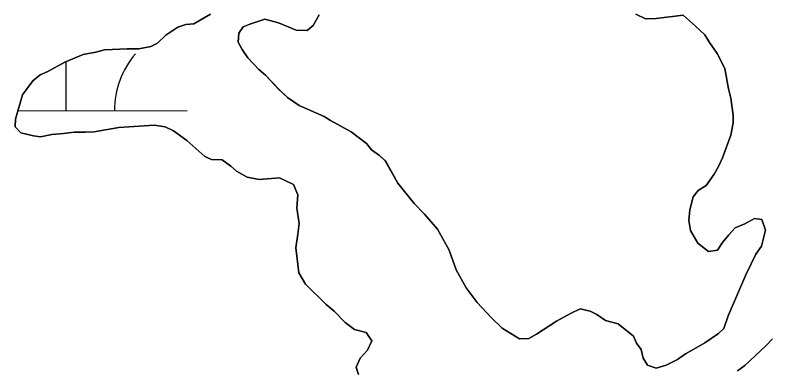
# Model space of a CAD drawing. Extents: x 3161665 to 3199565, y 885729 to 911164.
# Drawn here: x 3172054.5 to 3172366.8, y 907396.7 to 907543.8 of the extents above; entities that cross this region are included whole.
import ezdxf

# ---------------------------------------------------------------- set-up
doc = ezdxf.new("R2010")
doc.units = 0
for name, color, linetype in [('V-SITE-VEGE', 7, 'Continuous'), ('V-TOPO-SHOR', 7, 'Continuous'), ('V-WETL-SWMP', 7, 'Continuous')]:
    doc.layers.add(name, color=color, linetype=linetype)

msp = doc.modelspace()

# ---------------------------------------------------------------- linework, layer by layer
at = {"layer": 'V-SITE-VEGE'}
for p, q in [((3172128.39, 907540.23), (3172135.2, 907544.19)), ((3172157.74, 907542.07), (3172151.54, 907540.1)), ((3172163.32, 907540.64), (3172157.74, 907542.07)), ((3172180.1, 907543.94), (3172177.68, 907539.56)), ((3172315, 907542.19), (3172311.02, 907544.21)), ((3172319.39, 907542.36), (3172315, 907542.19)), ((3172330.58, 907543.7), (3172319.39, 907542.36)), ((3172335.74, 907539.28), (3172330.58, 907543.7)), ((3172116.79, 907535.51), (3172121.8, 907538.87)), ((3172121.8, 907538.87), (3172125, 907539.85)), ((3172125, 907539.85), (3172128.39, 907540.23)), ((3172148.74, 907538.92), (3172146.93, 907536.34)), ((3172151.54, 907540.1), (3172148.74, 907538.92)), ((3172170.69, 907537.6), (3172163.32, 907540.64)), ((3172177.68, 907539.56), (3172175.27, 907537.38)), ((3172339.51, 907535.66), (3172335.74, 907539.28)), ((3172113.38, 907532.14), (3172116.79, 907535.51)), ((3172146.93, 907536.34), (3172146.71, 907532.55)), ((3172175.27, 907537.38), (3172170.69, 907537.6)), ((3172341.49, 907532.46), (3172339.51, 907535.66)), ((3172146.71, 907532.55), (3172148.29, 907529.54)), ((3172344.66, 907527.85), (3172341.49, 907532.46)), ((3172087.81, 907528.49), (3172091.41, 907529.46)), ((3172091.41, 907529.46), (3172100.79, 907529.81)), ((3172100.79, 907529.81), (3172105.58, 907529.78)), ((3172105.58, 907529.78), (3172110.58, 907530.75)), ((3172110.58, 907530.75), (3172113.38, 907532.14)), ((3172148.29, 907529.54), (3172150.67, 907526.14)), ((3172075.02, 907524.37), (3172082.62, 907527.52)), ((3172082.62, 907527.52), (3172087.81, 907528.49)), ((3172150.67, 907526.14), (3172155.23, 907521.32)), ((3172347.82, 907521.65), (3172344.66, 907527.85)), ((3172068.01, 907520.41), (3172075.02, 907524.37)), ((3172064.81, 907519.03), (3172068.01, 907520.41)), ((3172155.23, 907521.32), (3172158.01, 907518.91)), ((3172349.37, 907513.26), (3172347.82, 907521.65)), ((3172061.8, 907516.66), (3172064.81, 907519.03)), ((3172158.01, 907518.91), (3172163.56, 907513.09)), ((3172057.58, 907510.89), (3172061.8, 907516.66)), ((3172054.73, 907500.73), (3172057.58, 907510.89)), ((3172163.56, 907513.09), (3172167.14, 907509.68)), ((3172350.34, 907509.46), (3172349.37, 907513.26)), ((3172167.14, 907509.68), (3172171.91, 907506.46)), ((3172351.3, 907502.47), (3172350.34, 907509.46)), ((3172171.91, 907506.46), (3172182.27, 907501.81)), ((3172182.27, 907501.81), (3172184.85, 907500.21)), ((3172351.28, 907499.28), (3172351.3, 907502.47)), ((3172054.51, 907497.54), (3172054.73, 907500.73)), ((3172111.99, 907498.22), (3172097.42, 907497.3)), ((3172116.58, 907497.59), (3172111.99, 907498.22)), ((3172184.85, 907500.21), (3172193.4, 907495.57)), ((3172350.26, 907494.09), (3172351.28, 907499.28)), ((3172056.89, 907495.13), (3172054.51, 907497.54)), ((3172062.08, 907493.9), (3172056.89, 907495.13)), ((3172078.85, 907495.41), (3172074.46, 907494.83)), ((3172083.64, 907495.38), (3172078.85, 907495.41)), ((3172087.23, 907495.56), (3172083.64, 907495.38)), ((3172097.42, 907497.3), (3172087.23, 907495.56)), ((3172119.96, 907495.98), (3172116.58, 907497.59)), ((3172125.53, 907491.95), (3172119.96, 907495.98)), ((3172193.4, 907495.57), (3172199.76, 907490.74)), ((3172065.07, 907493.49), (3172062.08, 907493.9)), ((3172069.66, 907494.46), (3172065.07, 907493.49)), ((3172074.46, 907494.83), (3172069.66, 907494.46)), ((3172132.88, 907485.33), (3172125.53, 907491.95)), ((3172346.81, 907484.73), (3172350.26, 907494.09)), ((3172199.76, 907490.74), (3172201.74, 907488.14)), ((3172201.74, 907488.14), (3172205.12, 907485.72)), ((3172205.12, 907485.72), (3172207.5, 907483.51)), ((3172135.66, 907484.11), (3172132.88, 907485.33)), ((3172140.05, 907483.89), (3172135.66, 907484.11)), ((3172143.63, 907481.28), (3172140.05, 907483.89)), ((3172207.5, 907483.51), (3172212.64, 907474.31)), ((3172345.2, 907481.15), (3172346.81, 907484.73)), ((3172146.01, 907479.27), (3172143.63, 907481.28)), ((3172150.39, 907476.85), (3172146.01, 907479.27)), ((3172343.39, 907477.97), (3172345.2, 907481.15)), ((3172155.38, 907475.82), (3172150.39, 907476.85)), ((3172163.76, 907476.57), (3172155.38, 907475.82)), ((3172169.53, 907473.75), (3172163.76, 907476.57)), ((3172340.16, 907473.39), (3172343.39, 907477.97)), ((3172171.31, 907469.55), (3172169.53, 907473.75)), ((3172212.64, 907474.31), (3172219.38, 907465.88)), ((3172336.76, 907471.22), (3172340.16, 907473.39)), ((3172334.75, 907468.63), (3172336.76, 907471.22)), ((3172170.88, 907463.96), (3172171.31, 907469.55)), ((3172333.32, 907463.25), (3172334.75, 907468.63)), ((3172171.84, 907457.57), (3172170.88, 907463.96)), ((3172219.38, 907465.88), (3172223.75, 907461.47)), ((3172223.75, 907461.47), (3172229.1, 907455.26)), ((3172332.9, 907458.87), (3172333.32, 907463.25)), ((3172171.41, 907453.18), (3172171.84, 907457.57)), ((3172333.67, 907454.67), (3172332.9, 907458.87)), ((3172356.04, 907457.54), (3172352.04, 907455.77)), ((3172360.04, 907459.71), (3172356.04, 907457.54)), ((3172363.04, 907459.3), (3172360.04, 907459.71)), ((3172364.61, 907454.9), (3172363.04, 907459.3)), ((3172229.1, 907455.26), (3172233.84, 907446.65)), ((3172336.64, 907449.47), (3172333.67, 907454.67)), ((3172352.04, 907455.77), (3172349.43, 907452.99)), ((3172362.97, 907448.32), (3172364.61, 907454.9)), ((3172170.58, 907447.6), (3172171.41, 907453.18)), ((3172349.43, 907452.99), (3172346.82, 907449.81)), ((3172341.01, 907446.05), (3172336.64, 907449.47)), ((3172346.82, 907449.81), (3172344.8, 907446.63)), ((3172360.56, 907444.94), (3172362.97, 907448.32)), ((3172171.72, 907437.21), (3172170.58, 907447.6)), ((3172233.84, 907446.65), (3172236.79, 907438.45)), ((3172344.8, 907446.63), (3172341.01, 907446.05)), ((3172356.52, 907436.38), (3172360.56, 907444.94)), ((3172174.49, 907432.61), (3172171.72, 907437.21)), ((3172236.79, 907438.45), (3172240.94, 907431.04)), ((3172349.24, 907419.46), (3172356.52, 907436.38)), ((3172183.03, 907424.18), (3172174.49, 907432.61)), ((3172240.94, 907431.04), (3172245.5, 907425.03)), ((3172186.4, 907421.37), (3172183.03, 907424.18)), ((3172245.5, 907425.03), (3172251.45, 907418.61)), ((3172190.97, 907416.75), (3172186.4, 907421.37)), ((3172278.19, 907417.26), (3172283.99, 907420.42)), ((3172283.99, 907420.42), (3172287.99, 907422.4)), ((3172287.99, 907422.4), (3172292.18, 907421.38)), ((3172292.18, 907421.38), (3172294.96, 907419.96)), ((3172294.96, 907419.96), (3172298.54, 907417.55)), ((3172251.45, 907418.61), (3172255.82, 907414.39)), ((3172269.97, 907411.92), (3172278.19, 907417.26)), ((3172298.54, 907417.55), (3172303.72, 907416.12)), ((3172347.42, 907414.28), (3172349.24, 907419.46)), ((3172194.74, 907413.74), (3172190.97, 907416.75)), ((3172199.52, 907412.51), (3172194.74, 907413.74)), ((3172255.82, 907414.39), (3172262.98, 907409.96)), ((3172303.72, 907416.12), (3172310.08, 907411.1)), ((3172345.21, 907412.1), (3172347.42, 907414.28)), ((3172201.9, 907409.11), (3172199.52, 907412.51)), ((3172266.77, 907410.14), (3172269.97, 907411.92)), ((3172310.08, 907411.1), (3172311.26, 907408.1)), ((3172339.6, 907408.34), (3172345.21, 907412.1)), ((3172200.08, 907405.32), (3172201.9, 907409.11)), ((3172262.98, 907409.96), (3172266.77, 907410.14)), ((3172311.26, 907408.1), (3172313.24, 907405.49)), ((3172336, 907406.16), (3172339.6, 907408.34)), ((3172367.55, 907409.98), (3172364.74, 907407)), ((3172197.07, 907401.95), (3172200.08, 907405.32)), ((3172313.24, 907405.49), (3172314.02, 907401.89)), ((3172331.59, 907403.79), (3172336, 907406.16)), ((3172364.74, 907407), (3172356.11, 907398.87)), ((3172195.46, 907398.17), (3172197.07, 907401.95)), ((3172314.02, 907401.89), (3172315.8, 907399.09)), ((3172323.58, 907399.05), (3172328.19, 907401.42)), ((3172328.19, 907401.42), (3172331.59, 907403.79)), ((3172196.44, 907395.17), (3172195.46, 907398.17)), ((3172315.8, 907399.09), (3172319.39, 907397.87)), ((3172319.39, 907397.87), (3172323.58, 907399.05)), ((3172356.11, 907398.87), (3172353.11, 907396.69))]:
    msp.add_line(p, q, dxfattribs=at)
at = {"layer": 'V-TOPO-SHOR'}
for points in [[(3172135.2, 907544.19), (3172128.39, 907540.23), (3172125, 907539.85), (3172121.8, 907538.87), (3172116.79, 907535.51), (3172113.38, 907532.14), (3172110.58, 907530.75), (3172105.58, 907529.78), (3172100.79, 907529.81), (3172091.41, 907529.46), (3172087.81, 907528.49), (3172082.62, 907527.52), (3172075.02, 907524.37), (3172068.01, 907520.41), (3172064.81, 907519.03), (3172061.8, 907516.66), (3172057.58, 907510.89), (3172054.73, 907500.73)], [(3172349.24, 907419.46), (3172347.42, 907414.28), (3172345.21, 907412.1), (3172339.6, 907408.34), (3172336, 907406.16), (3172331.59, 907403.79), (3172328.19, 907401.42), (3172323.58, 907399.05), (3172319.39, 907397.87), (3172315.8, 907399.09), (3172314.02, 907401.89), (3172313.24, 907405.49), (3172311.26, 907408.1), (3172310.08, 907411.1), (3172303.72, 907416.12), (3172298.54, 907417.55), (3172294.96, 907419.96), (3172292.18, 907421.38), (3172287.99, 907422.4), (3172283.99, 907420.42), (3172278.19, 907417.26), (3172269.97, 907411.92), (3172266.77, 907410.14), (3172262.98, 907409.96), (3172255.82, 907414.39), (3172251.45, 907418.61), (3172245.5, 907425.03), (3172240.94, 907431.04), (3172236.79, 907438.45), (3172233.84, 907446.65), (3172229.1, 907455.26), (3172223.75, 907461.47), (3172219.38, 907465.88), (3172212.64, 907474.31), (3172207.5, 907483.51), (3172205.12, 907485.72), (3172201.74, 907488.14), (3172199.76, 907490.74), (3172193.4, 907495.57), (3172184.85, 907500.2), (3172182.26, 907501.81), (3172171.91, 907506.46), (3172167.14, 907509.68), (3172163.56, 907513.09), (3172158.01, 907518.91), (3172155.23, 907521.32), (3172150.67, 907526.14), (3172148.29, 907529.54), (3172146.71, 907532.55), (3172146.93, 907536.34), (3172148.74, 907538.92), (3172151.54, 907540.1), (3172157.74, 907542.07), (3172163.32, 907540.64), (3172170.69, 907537.6), (3172175.27, 907537.38), (3172177.68, 907539.56), (3172180.1, 907543.94)], [(3172311.02, 907544.21), (3172315, 907542.19), (3172319.39, 907542.36), (3172330.58, 907543.7), (3172335.74, 907539.28), (3172339.51, 907535.66), (3172341.49, 907532.46), (3172344.66, 907527.85), (3172347.82, 907521.65), (3172349.37, 907513.26), (3172350.34, 907509.46), (3172351.3, 907502.47), (3172351.28, 907499.28), (3172350.26, 907494.09), (3172346.81, 907484.73), (3172345.2, 907481.15), (3172343.38, 907477.97), (3172340.16, 907473.39), (3172336.76, 907471.22), (3172334.75, 907468.63), (3172333.32, 907463.25), (3172332.9, 907458.87), (3172333.67, 907454.67), (3172336.64, 907449.47), (3172341.01, 907446.05), (3172344.8, 907446.63), (3172346.82, 907449.81), (3172349.43, 907452.99), (3172352.04, 907455.77), (3172356.04, 907457.54), (3172360.04, 907459.71), (3172363.04, 907459.3), (3172364.61, 907454.9), (3172362.97, 907448.32), (3172360.56, 907444.94), (3172356.52, 907436.38), (3172349.24, 907419.46)], [(3172054.73, 907500.73), (3172054.51, 907497.54), (3172056.89, 907495.13), (3172062.08, 907493.9), (3172065.07, 907493.49), (3172069.66, 907494.46), (3172074.46, 907494.83), (3172078.85, 907495.41), (3172083.64, 907495.38), (3172087.23, 907495.56), (3172097.42, 907497.3), (3172111.99, 907498.22), (3172116.58, 907497.59), (3172119.96, 907495.98), (3172125.53, 907491.95), (3172132.88, 907485.33), (3172135.66, 907484.11), (3172140.05, 907483.89), (3172143.63, 907481.28), (3172146.01, 907479.27), (3172150.39, 907476.85), (3172155.38, 907475.82), (3172163.76, 907476.57), (3172169.53, 907473.75), (3172171.31, 907469.55), (3172170.88, 907463.96), (3172171.84, 907457.57), (3172171.41, 907453.18), (3172170.58, 907447.6), (3172171.72, 907437.21), (3172174.49, 907432.61), (3172183.03, 907424.18), (3172186.4, 907421.37), (3172190.97, 907416.75), (3172194.74, 907413.74), (3172199.52, 907412.51), (3172201.9, 907409.11), (3172200.08, 907405.32), (3172197.07, 907401.95), (3172195.46, 907398.17), (3172196.44, 907395.17)], [(3172353.11, 907396.69), (3172356.11, 907398.87), (3172364.74, 907407), (3172367.55, 907409.98)]]:
    msp.add_lwpolyline(points, dxfattribs=at)
at = {"layer": 'V-WETL-SWMP'}
for p, q in [((3172075.61, 907504.32), (3172075.67, 907524.64)), ((3172055.75, 907504.38), (3172125.61, 907504.18))]:
    msp.add_line(p, q, dxfattribs=at)
for points in [[(3172054.73, 907500.73), (3172057.58, 907510.89), (3172061.8, 907516.66), (3172064.81, 907519.03), (3172068.01, 907520.41), (3172075.02, 907524.37), (3172082.62, 907527.52), (3172087.81, 907528.49), (3172091.41, 907529.46), (3172100.79, 907529.81), (3172105.58, 907529.78), (3172110.58, 907530.75), (3172113.38, 907532.13), (3172116.79, 907535.51), (3172121.8, 907538.87), (3172125, 907539.85), (3172128.39, 907540.23), (3172135.2, 907544.19)], [(3172180.1, 907543.94), (3172177.68, 907539.56), (3172175.27, 907537.38), (3172170.69, 907537.6), (3172163.32, 907540.64), (3172157.74, 907542.07), (3172151.54, 907540.1), (3172148.74, 907538.92), (3172146.93, 907536.34), (3172146.71, 907532.55), (3172148.29, 907529.55), (3172150.67, 907526.14), (3172155.23, 907521.32), (3172158.01, 907518.91), (3172163.57, 907513.1), (3172167.14, 907509.68), (3172171.91, 907506.46), (3172182.26, 907501.82), (3172184.85, 907500.2), (3172193.4, 907495.57), (3172199.76, 907490.74), (3172201.74, 907488.14), (3172205.12, 907485.72), (3172207.51, 907483.51), (3172212.64, 907474.31), (3172219.38, 907465.89), (3172223.75, 907461.47), (3172229.1, 907455.25), (3172233.84, 907446.65), (3172236.79, 907438.45), (3172240.94, 907431.04), (3172245.5, 907425.03), (3172251.45, 907418.61), (3172255.82, 907414.39), (3172262.98, 907409.96), (3172266.77, 907410.14), (3172269.97, 907411.92), (3172278.18, 907417.26), (3172283.99, 907420.42), (3172287.99, 907422.4), (3172292.18, 907421.38), (3172294.96, 907419.96), (3172298.54, 907417.55), (3172303.72, 907416.12), (3172310.08, 907411.1), (3172311.26, 907408.1), (3172313.24, 907405.49), (3172314.02, 907401.9), (3172315.8, 907399.09), (3172319.39, 907397.87), (3172323.58, 907399.05), (3172328.19, 907401.42), (3172331.59, 907403.79), (3172336, 907406.16), (3172339.6, 907408.34), (3172345.21, 907412.1), (3172347.42, 907414.28), (3172349.24, 907419.46)], [(3172349.24, 907419.46), (3172356.52, 907436.38), (3172360.56, 907444.94), (3172362.97, 907448.32), (3172364.61, 907454.9), (3172363.04, 907459.3), (3172360.04, 907459.71), (3172356.04, 907457.54), (3172352.04, 907455.77), (3172349.43, 907452.99), (3172346.82, 907449.81), (3172344.8, 907446.63), (3172341.01, 907446.05), (3172336.64, 907449.47), (3172333.67, 907454.67), (3172332.9, 907458.87), (3172333.32, 907463.26), (3172334.75, 907468.64), (3172336.76, 907471.22), (3172340.16, 907473.4), (3172343.38, 907477.97), (3172345.2, 907481.15), (3172346.81, 907484.73), (3172350.26, 907494.09), (3172351.28, 907499.28), (3172351.3, 907502.47), (3172350.34, 907509.46), (3172349.37, 907513.26), (3172347.82, 907521.65), (3172344.66, 907527.85), (3172341.49, 907532.46), (3172339.51, 907535.66), (3172335.74, 907539.28), (3172330.58, 907543.7), (3172319.39, 907542.36), (3172315, 907542.19), (3172311.02, 907544.21)], [(3172196.44, 907395.17), (3172195.46, 907398.16), (3172197.07, 907401.95), (3172200.09, 907405.32), (3172201.9, 907409.11), (3172199.53, 907412.51), (3172194.74, 907413.74), (3172190.97, 907416.75), (3172186.4, 907421.37), (3172183.03, 907424.18), (3172174.49, 907432.61), (3172171.72, 907437.21), (3172170.58, 907447.6), (3172171.41, 907453.18), (3172171.84, 907457.57), (3172170.88, 907463.96), (3172171.31, 907469.55), (3172169.53, 907473.75), (3172163.76, 907476.57), (3172155.38, 907475.82), (3172150.39, 907476.85), (3172146.01, 907479.27), (3172143.63, 907481.28), (3172140.05, 907483.89), (3172135.66, 907484.11), (3172132.88, 907485.33), (3172125.53, 907491.95), (3172119.96, 907495.98), (3172116.58, 907497.59), (3172111.99, 907498.22), (3172097.42, 907497.3), (3172087.23, 907495.56), (3172083.64, 907495.38), (3172078.85, 907495.41), (3172074.46, 907494.83), (3172069.66, 907494.46), (3172065.07, 907493.49), (3172062.08, 907493.9), (3172056.9, 907495.13), (3172054.51, 907497.54), (3172054.73, 907500.73)], [(3172367.55, 907409.98), (3172364.74, 907407), (3172356.11, 907398.87), (3172353.11, 907396.69)]]:
    msp.add_lwpolyline(points, dxfattribs=at)
msp.add_arc((3172130.86, 907504.64), 35.25, 139.0698, 180.6135, dxfattribs=at)

doc.saveas('drawing.dxf')
